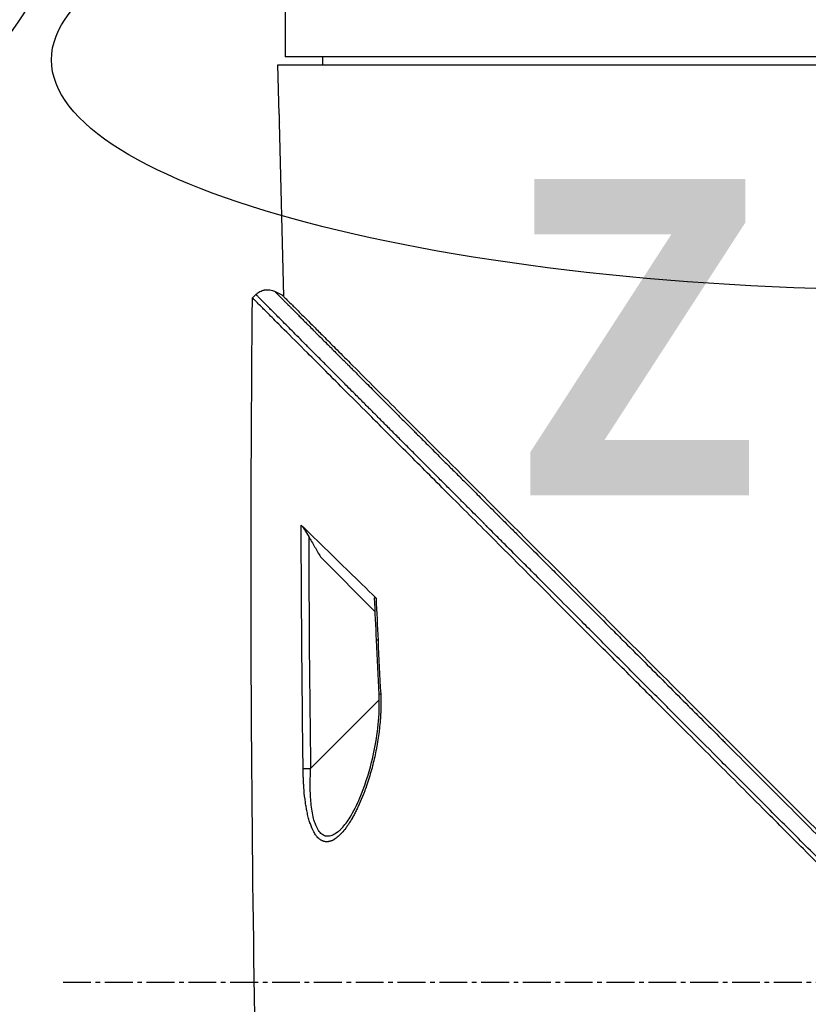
# Model space of a CAD drawing. Header units: millimetres. Extents: x 0 to 4378, y 0 to 2376.
# Tile 448 of 656: x 1446 to 1494, y 1757 to 1817. Entities that reach past the tile are written whole.
import ezdxf

# ---------------------------------------------------------------- set-up
doc = ezdxf.new("R2010")
doc.units = ezdxf.units.MM
doc.header["$LTSCALE"] = 0.2
doc.linetypes.add('CENTER2', pattern=[1.125, 0.75, -0.125, 0.125, -0.125])
for name, color, linetype in [('02_Center Line', 1, 'CENTER2'), ('12_Before Rev.Num.', 5, 'Continuous'), ('13_After Rev.Num.', 6, 'Continuous')]:
    doc.layers.add(name, color=color, linetype=linetype)
doc.styles.add('Rainbow-4.0 Style', font='malgunsl.ttf')
doc.styles.add('Rainbow-5.0 Style', font='malgunsl.ttf')
doc.dimstyles.new('Rainbow-4.0 Style', dxfattribs={"dimtxt": 3.5, "dimasz": 2.5, "dimexe": 1, "dimexo": 1, "dimgap": 1, "dimtad": 1, "dimdsep": 46, "dimtxsty": 'Rainbow-4.0 Style', "dimcen": 0, "dimclrd": 251, "dimclre": 251, "dimclrt": 7, "dimazin": 3, "dimtp": 0.1, "dimtm": 0.1, "dimtfac": 0.61, "dimtmove": 0, "dimatfit": 3, "dimfxl": 1, "dimlwd": -1, "dimlwe": -1, "dimarcsym": 1})

# ---------------------------------------------------------------- blocks, each defined once
blk = doc.blocks.new('*D124')
at = {"color": 251, "linetype": 'ByBlock', "transparency": 16777216}
for p, q in [((1483.192, 1869.115), (1834.854, 1869.115)), ((1829.854, 681.615), (1829.854, 1856.615)), ((1617.144, 669.115), (1834.854, 669.115))]:
    blk.add_line(p, q, dxfattribs=at)
at = {"color": 251, "transparency": 16777216}
for points in [[(1827.77, 1856.615), (1831.937, 1856.615), (1829.854, 1869.115)], [(1827.77, 681.615), (1831.937, 681.615), (1829.854, 669.115)]]:
    blk.add_solid(points, dxfattribs=at)
at = {"layer": 'Defpoints', "color": 0, "transparency": 16777216}
for p in [(1478.192, 1869.115), (1829.854, 1869.115), (1612.144, 669.115)]:
    blk.add_point(p, dxfattribs=at)
at = {"color": 7, "transparency": 16777216, "insert": (1815.753, 1269.115), "char_height": 17.5, "attachment_point": 5, "rotation": 90, "style": 'Rainbow-4.0 Style'}
blk.add_mtext('1200', dxfattribs=at)
blk = doc.blocks.new('A$C078f5041')
for p, q in [((-149.7, 1320.7), (-149.7, 1314.7)), ((-150.145, 1314.2), (-112.7, 1314.2)), ((-150.068, 1311.2), (-150.145, 1314.2)), ((-71.7, 1314.7), (-149.7, 1314.7)), ((-147.413, 1314.2), (-147.421, 1314.7)), ((-149.786, 1300.132), (-150.058, 1310.7)), ((-150.345, 1300.458), (-149.9, 1300.246)), ((-151.69, 1300.055), (-151.483, 1300.263)), ((-151.483, 1300.263), (-151.69, 1300.055)), ((-149.9, 1300.012), (-149.9, 1300.012)), ((-149.78, 1299.891), (-149.78, 1299.891)), ((-147.557, 1284.326), (-144.233, 1281.002)), ((-148.163, 1271.476), (-143.987, 1275.651)), ((-146.258, 1267.857), (-146.258, 1267.857))]:
    blk.add_line(p, q)
for centre, major_axis, ratio, start_param, end_param in [((786.043, 1323.15), (811.496, -456.747), 0.999757, 3.698757, 3.701486), ((-143.658, 1279.294), (-0.499, -0.023), 0.017631, 5.662607, 6.283185), ((766.492, 1322.227), (796.62, -443.245), 0.999758, 3.696581, 3.700192), ((-143.499, 1276.007), (-0.499, -0.025), 0.017561, 5.653906, 6.283186), ((-148.153, 1271.485), (-0.5, -0.006), 0.018268, 0.403069, 1.552047)]:
    blk.add_ellipse(centre, major_axis=major_axis, ratio=ratio, start_param=start_param, end_param=end_param)
for points, knots in [([(-150.068, 1311.2), (-150.067, 1311.147), (-150.065, 1311.095), (-150.064, 1311.045), (-150.063, 1310.989), (-150.062, 1310.938), (-150.061, 1310.892), (-150.061, 1310.849), (-150.06, 1310.813), (-150.059, 1310.783), (-150.059, 1310.75), (-150.059, 1310.726), (-150.058, 1310.712), (-150.058, 1310.711), (-150.058, 1310.71), (-150.058, 1310.709), (-150.058, 1310.705), (-150.058, 1310.703), (-150.058, 1310.701), (-150.058, 1310.701), (-150.058, 1310.7), (-150.058, 1310.7), (-150.058, 1310.7), (-150.058, 1310.7), (-150.058, 1310.7)], [-0.15745551, -0.15745551, -0.15745551, -0.15745551, -0.14166037, -0.14166037, -0.14166037, -0.12412855, -0.12412855, -0.12412855, -0.10810103, -0.10810103, -0.10810103, -0.08988289, -0.08988289, -0.08988289, -0.08809408, -0.08809408, -0.08809408, -0.08251287, -0.08251287, -0.08251287, -0.08028472, -0.08028472, -0.08028472, -0.07872826, -0.07872826, -0.07872826, -0.07872826]), ([(-151.481, 1300.261), (-151.451, 1300.294), (-151.417, 1300.324), (-151.381, 1300.352), (-151.378, 1300.354), (-151.374, 1300.356), (-151.371, 1300.359), (-151.331, 1300.389), (-151.288, 1300.416), (-151.242, 1300.44), (-151.196, 1300.464), (-151.148, 1300.485), (-151.098, 1300.502), (-151.062, 1300.515), (-151.024, 1300.525), (-150.986, 1300.533), (-150.972, 1300.536), (-150.959, 1300.539), (-150.945, 1300.541), (-150.905, 1300.548), (-150.865, 1300.552), (-150.825, 1300.554), (-150.813, 1300.555), (-150.8, 1300.555), (-150.787, 1300.556), (-150.735, 1300.556), (-150.682, 1300.553), (-150.631, 1300.545), (-150.58, 1300.538), (-150.53, 1300.526), (-150.482, 1300.512), (-150.439, 1300.498), (-150.397, 1300.482), (-150.358, 1300.464), (-150.353, 1300.462), (-150.349, 1300.46), (-150.345, 1300.458)], [0, 0, 0, 0, 0.1149751, 0.1149751, 0.1149751, 0.125, 0.125, 0.125, 0.25, 0.25, 0.25, 0.375, 0.375, 0.375, 0.4673291, 0.4673291, 0.4673291, 0.5, 0.5, 0.5, 0.5947218, 0.5947218, 0.5947218, 0.625, 0.625, 0.625, 0.75, 0.75, 0.75, 0.875, 0.875, 0.875, 0.9880514, 0.9880514, 0.9880514, 0.9999992, 0.9999992, 0.9999992, 0.9999992]), ([(-150.345, 1300.458), (-150.345, 1300.458), (-150.342, 1300.456), (-150.337, 1300.45), (-150.332, 1300.445), (-150.323, 1300.436), (-150.312, 1300.425), (-150.301, 1300.414), (-150.288, 1300.401), (-150.272, 1300.385), (-150.272, 1300.385), (-150.271, 1300.384), (-150.271, 1300.384), (-150.255, 1300.368), (-150.236, 1300.348), (-150.214, 1300.326), (-150.192, 1300.305), (-150.168, 1300.28), (-150.14, 1300.253), (-150.133, 1300.245), (-150.125, 1300.237), (-150.117, 1300.23), (-150.113, 1300.225), (-150.108, 1300.22), (-150.103, 1300.215), (-150.088, 1300.2), (-150.072, 1300.185), (-150.056, 1300.168), (-150.026, 1300.138), (-149.993, 1300.105), (-149.957, 1300.069), (-149.902, 1300.013), (-149.84, 1299.952), (-149.772, 1299.883), (-149.748, 1299.86), (-149.724, 1299.835), (-149.699, 1299.81), (-149.656, 1299.767), (-149.611, 1299.721), (-149.563, 1299.673), (-149.557, 1299.667), (-149.551, 1299.662), (-149.546, 1299.656), (-149.504, 1299.615), (-149.461, 1299.572), (-149.417, 1299.527), (-149.395, 1299.505), (-149.373, 1299.483), (-149.351, 1299.461), (-149.35, 1299.46), (-149.349, 1299.459), (-149.348, 1299.458), (-149.341, 1299.451), (-149.333, 1299.443), (-149.325, 1299.435), (-149.317, 1299.427), (-149.309, 1299.419), (-149.301, 1299.411), (-149.292, 1299.401), (-149.283, 1299.393), (-149.278, 1299.387), (-149.262, 1299.372), (-149.249, 1299.358), (-149.233, 1299.343), (-149.225, 1299.335), (-149.217, 1299.326), (-149.208, 1299.318), (-149.187, 1299.296), (-149.165, 1299.274), (-149.142, 1299.251), (-149.093, 1299.202), (-149.04, 1299.149), (-148.983, 1299.092), (-148.926, 1299.034), (-148.864, 1298.972), (-148.797, 1298.906), (-148.731, 1298.839), (-148.66, 1298.767), (-148.583, 1298.691), (-148.508, 1298.615), (-148.427, 1298.534), (-148.34, 1298.447), (-148.318, 1298.425), (-148.295, 1298.402), (-148.273, 1298.379), (-148.186, 1298.292), (-148.093, 1298.199), (-147.995, 1298.101), (-147.949, 1298.055), (-147.903, 1298.008), (-147.854, 1297.96), (-147.802, 1297.907), (-147.747, 1297.853), (-147.692, 1297.797), (-147.61, 1297.715), (-147.525, 1297.629), (-147.436, 1297.54), (-147.321, 1297.425), (-147.201, 1297.304), (-147.074, 1297.177), (-147.052, 1297.155), (-147.03, 1297.134), (-147.009, 1297.112), (-146.977, 1297.08), (-146.944, 1297.048), (-146.912, 1297.015), (-146.818, 1296.921), (-146.721, 1296.823), (-146.62, 1296.723), (-146.57, 1296.672), (-146.519, 1296.621), (-146.467, 1296.569), (-146.446, 1296.548), (-146.425, 1296.527), (-146.404, 1296.506), (-146.399, 1296.5), (-146.394, 1296.495), (-146.388, 1296.49), (-146.38, 1296.481), (-146.368, 1296.47), (-146.357, 1296.459), (-146.345, 1296.447), (-146.333, 1296.435), (-146.324, 1296.426), (-146.316, 1296.417), (-146.31, 1296.411), (-146.309, 1296.41), (-146.29, 1296.391), (-146.267, 1296.368), (-146.239, 1296.341), (-146.212, 1296.313), (-146.18, 1296.281), (-146.144, 1296.245), (-146.119, 1296.22), (-146.092, 1296.193), (-146.063, 1296.164), (-146.049, 1296.15), (-146.035, 1296.136), (-146.02, 1296.121), (-145.974, 1296.074), (-145.923, 1296.023), (-145.867, 1295.967), (-145.81, 1295.91), (-145.748, 1295.848), (-145.681, 1295.781), (-145.613, 1295.713), (-145.539, 1295.639), (-145.46, 1295.56), (-145.38, 1295.479), (-145.294, 1295.393), (-145.202, 1295.301), (-145.166, 1295.265), (-145.13, 1295.229), (-145.093, 1295.192), (-145.072, 1295.17), (-145.05, 1295.148), (-145.028, 1295.126), (-144.948, 1295.046), (-144.864, 1294.962), (-144.776, 1294.874), (-144.663, 1294.761), (-144.543, 1294.64), (-144.416, 1294.513), (-144.288, 1294.385), (-144.153, 1294.249), (-144.01, 1294.106), (-143.977, 1294.073), (-143.944, 1294.04), (-143.91, 1294.006), (-143.874, 1293.97), (-143.837, 1293.933), (-143.8, 1293.896), (-143.652, 1293.748), (-143.498, 1293.593), (-143.335, 1293.43), (-143.21, 1293.305), (-143.081, 1293.175), (-142.946, 1293.04), (-142.792, 1292.885), (-142.631, 1292.724), (-142.463, 1292.556), (-142.379, 1292.472), (-142.294, 1292.387), (-142.207, 1292.299), (-142.163, 1292.256), (-142.119, 1292.211), (-142.075, 1292.167), (-142.058, 1292.151), (-142.042, 1292.134), (-142.025, 1292.118), (-142.02, 1292.112), (-142.014, 1292.106), (-142.008, 1292.1), (-141.997, 1292.089), (-141.983, 1292.075), (-141.97, 1292.062), (-141.958, 1292.05), (-141.948, 1292.04), (-141.942, 1292.035), (-141.926, 1292.018), (-141.924, 1292.016), (-141.915, 1292.007), (-141.854, 1291.946), (-141.788, 1291.88), (-141.717, 1291.809), (-141.638, 1291.73), (-141.553, 1291.644), (-141.461, 1291.553), (-141.458, 1291.549), (-141.454, 1291.545), (-141.45, 1291.541), (-141.352, 1291.443), (-141.246, 1291.337), (-141.133, 1291.224), (-141.018, 1291.109), (-140.896, 1290.986), (-140.765, 1290.855), (-140.633, 1290.722), (-140.492, 1290.581), (-140.342, 1290.431), (-140.187, 1290.276), (-140.023, 1290.112), (-139.849, 1289.938), (-139.678, 1289.766), (-139.497, 1289.585), (-139.307, 1289.394), (-139.113, 1289.2), (-138.908, 1288.995), (-138.693, 1288.78), (-138.485, 1288.572), (-138.268, 1288.354), (-138.041, 1288.126), (-137.915, 1288), (-137.786, 1287.871), (-137.654, 1287.739), (-137.493, 1287.578), (-137.328, 1287.413), (-137.159, 1287.243), (-137.074, 1287.158), (-136.988, 1287.072), (-136.901, 1286.984), (-136.857, 1286.941), (-136.813, 1286.897), (-136.769, 1286.852), (-136.752, 1286.835), (-136.73, 1286.814), (-136.71, 1286.793), (-136.707, 1286.79), (-136.704, 1286.787), (-136.701, 1286.784), (-136.677, 1286.76), (-136.655, 1286.738), (-136.642, 1286.725), (-136.64, 1286.723), (-136.637, 1286.721), (-136.636, 1286.719), (-136.398, 1286.481), (-136.153, 1286.236), (-135.902, 1285.984), (-135.813, 1285.895), (-135.723, 1285.804), (-135.632, 1285.713), (-135.304, 1285.385), (-134.966, 1285.046), (-134.616, 1284.696), (-134.276, 1284.356), (-133.925, 1284.004), (-133.564, 1283.642), (-133.34, 1283.417), (-133.111, 1283.189), (-132.879, 1282.956), (-132.746, 1282.823), (-132.612, 1282.689), (-132.477, 1282.554), (-132.114, 1282.191), (-131.742, 1281.817), (-131.359, 1281.434), (-130.988, 1281.062), (-130.607, 1280.681), (-130.217, 1280.291), (-130.058, 1280.132), (-129.898, 1279.971), (-129.736, 1279.809), (-129.511, 1279.584), (-129.283, 1279.356), (-129.052, 1279.125), (-128.662, 1278.734), (-128.264, 1278.335), (-127.857, 1277.928), (-127.459, 1277.53), (-127.053, 1277.124), (-126.64, 1276.71), (-126.593, 1276.663), (-126.546, 1276.616), (-126.499, 1276.569), (-126.483, 1276.553), (-126.468, 1276.538), (-126.452, 1276.522), (-126.048, 1276.117), (-125.636, 1275.705), (-125.216, 1275.285), (-124.968, 1275.036), (-124.718, 1274.786), (-124.464, 1274.532), (-124.047, 1274.115), (-123.623, 1273.69), (-123.192, 1273.258), (-123.128, 1273.195), (-123.065, 1273.131), (-123.001, 1273.067), (-122.512, 1272.578), (-122.014, 1272.079), (-121.506, 1271.57), (-121.006, 1271.07), (-120.498, 1270.561), (-119.981, 1270.044), (-119.931, 1269.994), (-119.881, 1269.944), (-119.831, 1269.894), (-119.37, 1269.432), (-118.902, 1268.964), (-118.427, 1268.489), (-117.909, 1267.969), (-117.382, 1267.442), (-116.847, 1266.907), (-116.71, 1266.77), (-116.572, 1266.631), (-116.433, 1266.493), (-116.044, 1266.103), (-115.651, 1265.71), (-115.253, 1265.312), (-114.721, 1264.779), (-114.181, 1264.239), (-113.634, 1263.691), (-113.427, 1263.485), (-113.22, 1263.277), (-113.012, 1263.069), (-112.728, 1262.784), (-112.442, 1262.498), (-112.154, 1262.21), (-112.103, 1262.159), (-112.051, 1262.107), (-111.999, 1262.056), (-111.908, 1261.964), (-111.817, 1261.873), (-111.725, 1261.781), (-111.583, 1261.639), (-111.44, 1261.496), (-111.296, 1261.352)], [0, 0, 0, 0, 0.011661, 0.011661, 0.011661, 0.0239333, 0.0239333, 0.0239333, 0.0350821, 0.0350821, 0.0350821, 0.0354059, 0.0354059, 0.0354059, 0.0467022, 0.0467022, 0.0467022, 0.0577534, 0.0577534, 0.0577534, 0.0607503, 0.0607503, 0.0607503, 0.0625, 0.0625, 0.0625, 0.0679972, 0.0679972, 0.0679972, 0.078125, 0.078125, 0.078125, 0.09375, 0.09375, 0.09375, 0.09908, 0.09908, 0.09908, 0.1083025, 0.1083025, 0.1083025, 0.109375, 0.109375, 0.109375, 0.1171875, 0.1171875, 0.1171875, 0.1209386, 0.1209386, 0.1209386, 0.1210938, 0.1210938, 0.1210938, 0.1222584, 0.1222584, 0.1222584, 0.123429, 0.123429, 0.123429, 0.1249139, 0.1249139, 0.1249139, 0.1290167, 0.1290167, 0.1290167, 0.1312453, 0.1312453, 0.1312453, 0.1368168, 0.1368168, 0.1368168, 0.1487201, 0.1487201, 0.1487201, 0.1606847, 0.1606847, 0.1606847, 0.1726306, 0.1726306, 0.1726306, 0.1844657, 0.1844657, 0.1844657, 0.1875, 0.1875, 0.1875, 0.1990051, 0.1990051, 0.1990051, 0.2043629, 0.2043629, 0.2043629, 0.2102046, 0.2102046, 0.2102046, 0.21875, 0.21875, 0.21875, 0.2297866, 0.2297866, 0.2297866, 0.2316491, 0.2316491, 0.2316491, 0.234375, 0.234375, 0.234375, 0.2421875, 0.2421875, 0.2421875, 0.2460938, 0.2460938, 0.2460938, 0.247666, 0.247666, 0.247666, 0.2480469, 0.2480469, 0.2480469, 0.2486974, 0.2486974, 0.2486974, 0.2493816, 0.2493816, 0.2493816, 0.25, 0.25, 0.25, 0.2582373, 0.2582373, 0.2582373, 0.2665183, 0.2665183, 0.2665183, 0.2721341, 0.2721341, 0.2721341, 0.2748552, 0.2748552, 0.2748552, 0.2832604, 0.2832604, 0.2832604, 0.2917918, 0.2917918, 0.2917918, 0.300406, 0.300406, 0.300406, 0.3091533, 0.3091533, 0.3091533, 0.3125, 0.3125, 0.3125, 0.3144351, 0.3144351, 0.3144351, 0.3214271, 0.3214271, 0.3214271, 0.3304153, 0.3304153, 0.3304153, 0.3394323, 0.3394323, 0.3394323, 0.3415145, 0.3415145, 0.3415145, 0.34375, 0.34375, 0.34375, 0.3525944, 0.3525944, 0.3525944, 0.359375, 0.359375, 0.359375, 0.3671875, 0.3671875, 0.3671875, 0.3710937, 0.3710937, 0.3710937, 0.3730469, 0.3730469, 0.3730469, 0.3737652, 0.3737652, 0.3737652, 0.3740234, 0.3740234, 0.3740234, 0.3744853, 0.3744853, 0.3744853, 0.3749146, 0.3749146, 0.3749146, 0.3763397, 0.3763397, 0.3763397, 0.3858084, 0.3858084, 0.3858084, 0.3962934, 0.3962934, 0.3962934, 0.396733, 0.396733, 0.396733, 0.4078902, 0.4078902, 0.4078902, 0.4192071, 0.4192071, 0.4192071, 0.4306891, 0.4306891, 0.4306891, 0.4425915, 0.4425915, 0.4425915, 0.4543333, 0.4543333, 0.4543333, 0.4663363, 0.4663363, 0.4663363, 0.4779481, 0.4779481, 0.4779481, 0.484375, 0.484375, 0.484375, 0.4921875, 0.4921875, 0.4921875, 0.4960937, 0.4960937, 0.4960937, 0.4980469, 0.4980469, 0.4980469, 0.4988177, 0.4988177, 0.4988177, 0.4989313, 0.4989313, 0.4989313, 0.4998287, 0.4998287, 0.4998287, 0.5, 0.5, 0.5, 0.5230626, 0.5230626, 0.5230626, 0.53125, 0.53125, 0.53125, 0.5607345, 0.5607345, 0.5607345, 0.589414, 0.589414, 0.589414, 0.6071965, 0.6071965, 0.6071965, 0.6173194, 0.6173194, 0.6173194, 0.6445007, 0.6445007, 0.6445007, 0.6708755, 0.6708755, 0.6708755, 0.6816182, 0.6816182, 0.6816182, 0.6965258, 0.6965258, 0.6965258, 0.7217089, 0.7217089, 0.7217089, 0.7462989, 0.7462989, 0.7462989, 0.7490766, 0.7490766, 0.7490766, 0.75, 0.75, 0.75, 0.7738919, 0.7738919, 0.7738919, 0.7880059, 0.7880059, 0.7880059, 0.8112513, 0.8112513, 0.8112513, 0.8146629, 0.8146629, 0.8146629, 0.8408928, 0.8408928, 0.8408928, 0.8667147, 0.8667147, 0.8667147, 0.8691987, 0.8691987, 0.8691987, 0.892148, 0.892148, 0.892148, 0.9172113, 0.9172113, 0.9172113, 0.9236579, 0.9236579, 0.9236579, 0.9417606, 0.9417606, 0.9417606, 0.9660294, 0.9660294, 0.9660294, 0.9751912, 0.9751912, 0.9751912, 0.987671, 0.987671, 0.987671, 0.9899061, 0.9899061, 0.9899061, 0.9938528, 0.9938528, 0.9938528, 1, 1, 1, 1]), ([(-111.3, 1259.664), (-111.346, 1259.71), (-111.392, 1259.756), (-111.485, 1259.849), (-111.528, 1259.893), (-111.667, 1260.031), (-111.758, 1260.123), (-112.033, 1260.398), (-112.216, 1260.58), (-112.521, 1260.886), (-112.643, 1261.008), (-113.254, 1261.618), (-113.741, 1262.106), (-114.555, 1262.919), (-114.88, 1263.244), (-115.638, 1264.002), (-116.07, 1264.435), (-117.079, 1265.443), (-117.655, 1266.019), (-118.995, 1267.36), (-119.759, 1268.124), (-121.536, 1269.9), (-122.546, 1270.911), (-124.123, 1272.487), (-124.695, 1273.06), (-125.914, 1274.279), (-126.561, 1274.926), (-127.547, 1275.912), (-127.889, 1276.254), (-129.008, 1277.372), (-129.779, 1278.144), (-131.418, 1279.783), (-132.281, 1280.646), (-134.105, 1282.47), (-135.063, 1283.428), (-136.501, 1284.865), (-136.995, 1285.36), (-138.401, 1286.766), (-139.298, 1287.663), (-140.979, 1289.344), (-141.768, 1290.133), (-143.191, 1291.556), (-143.833, 1292.198), (-144.985, 1293.35), (-145.502, 1293.867), (-146.86, 1295.225), (-147.65, 1296.016), (-148.876, 1297.241), (-149.348, 1297.713), (-150.072, 1298.437), (-150.349, 1298.714), (-150.768, 1299.133), (-150.927, 1299.293), (-151.271, 1299.636), (-151.427, 1299.793), (-151.585, 1299.95), (-151.624, 1299.989), (-151.664, 1300.029), (-151.674, 1300.039), (-151.683, 1300.049), (-151.686, 1300.051), (-151.688, 1300.054), (-151.689, 1300.054), (-151.69, 1300.055), (-151.69, 1300.055), (-151.69, 1300.055), (-151.69, 1300.055), (-151.69, 1300.055)], [-7.729646, -7.729646, -7.729646, -7.729646, -7.7105, -7.7105, -7.690784, -7.690784, -7.652085, -7.652085, -7.574411, -7.574411, -7.52262, -7.52262, -7.315388, -7.315388, -7.177354, -7.177354, -6.993313, -6.993313, -6.748015, -6.748015, -6.420978, -6.420978, -5.985072, -5.985072, -5.73644, -5.73644, -5.452577, -5.452577, -5.301087, -5.301087, -4.95462, -4.95462, -4.558517, -4.558517, -4.106103, -4.106103, -3.864795, -3.864795, -3.410322, -3.410322, -2.984789, -2.984789, -2.612354, -2.612354, -2.286343, -2.286343, -1.715455, -1.715455, -1.286664, -1.286664, -0.965099, -0.965099, -0.723763, -0.723763, -0.361864, -0.361864, -0.180905, -0.180905, -0.090468, -0.090468, -0.045241, -0.045241, -0.022623, -0.022623, -0.011312, -0.011312, -0.000001, -0.000001, -0.000001, -0.000001]), ([(-111.988, 1260.675), (-112.771, 1261.459), (-113.55, 1262.24), (-115.104, 1263.795), (-115.878, 1264.571), (-117.421, 1266.116), (-118.19, 1266.886), (-119.719, 1268.418), (-120.48, 1269.179), (-121.992, 1270.694), (-122.744, 1271.447), (-124.09, 1272.795), (-124.686, 1273.392), (-125.413, 1274.119), (-125.548, 1274.255), (-126.331, 1275.04), (-126.975, 1275.684), (-128.26, 1276.971), (-128.901, 1277.614), (-130.182, 1278.896), (-130.82, 1279.536), (-131.729, 1280.447), (-132.006, 1280.724), (-132.735, 1281.454), (-133.183, 1281.903), (-133.941, 1282.663), (-134.253, 1282.976), (-134.801, 1283.525), (-135.037, 1283.761), (-135.633, 1284.359), (-135.991, 1284.717), (-136.544, 1285.272), (-136.742, 1285.47), (-137.084, 1285.813), (-137.229, 1285.958), (-137.407, 1286.137), (-137.442, 1286.171), (-137.497, 1286.227), (-137.522, 1286.251), (-137.571, 1286.301), (-137.596, 1286.326), (-137.626, 1286.356), (-137.635, 1286.365), (-137.643, 1286.373), (-137.644, 1286.374), (-137.774, 1286.504), (-137.909, 1286.64), (-138.186, 1286.917), (-138.328, 1287.06), (-138.621, 1287.353), (-138.771, 1287.504), (-139.081, 1287.814), (-139.239, 1287.973), (-139.564, 1288.299), (-139.729, 1288.465), (-140.066, 1288.802), (-140.236, 1288.973), (-140.583, 1289.321), (-140.76, 1289.498), (-141.116, 1289.855), (-141.296, 1290.036), (-141.6, 1290.34), (-141.722, 1290.463), (-142.037, 1290.779), (-142.233, 1290.975), (-142.619, 1291.362), (-142.809, 1291.553), (-143.012, 1291.757), (-143.023, 1291.767), (-143.214, 1291.959), (-143.396, 1292.142), (-143.76, 1292.507), (-143.941, 1292.689), (-144.275, 1293.024), (-144.427, 1293.176), (-144.758, 1293.509), (-144.938, 1293.689), (-145.295, 1294.047), (-145.472, 1294.225), (-145.77, 1294.523), (-145.89, 1294.644), (-146.184, 1294.94), (-146.359, 1295.115), (-146.596, 1295.352), (-146.658, 1295.415), (-146.839, 1295.597), (-146.956, 1295.714), (-147.106, 1295.864), (-147.139, 1295.898), (-147.207, 1295.966), (-147.241, 1296), (-147.308, 1296.068), (-147.341, 1296.101), (-147.389, 1296.149), (-147.405, 1296.165), (-147.439, 1296.199), (-147.457, 1296.217), (-147.653, 1296.414), (-147.823, 1296.585), (-148.148, 1296.911), (-148.303, 1297.067), (-148.601, 1297.367), (-148.745, 1297.511), (-149.022, 1297.789), (-149.155, 1297.923), (-149.411, 1298.18), (-149.534, 1298.304), (-149.769, 1298.539), (-149.88, 1298.651), (-150.092, 1298.864), (-150.192, 1298.965), (-150.351, 1299.124), (-150.412, 1299.186), (-150.55, 1299.325), (-150.623, 1299.398), (-150.698, 1299.473), (-150.704, 1299.48), (-150.78, 1299.556), (-150.843, 1299.619), (-150.96, 1299.737), (-151.014, 1299.791), (-151.112, 1299.89), (-151.156, 1299.934), (-151.215, 1299.994), (-151.233, 1300.012), (-151.276, 1300.055), (-151.299, 1300.078), (-151.34, 1300.119), (-151.358, 1300.137), (-151.39, 1300.169), (-151.404, 1300.183), (-151.428, 1300.207), (-151.438, 1300.218), (-151.455, 1300.235), (-151.461, 1300.241), (-151.472, 1300.252), (-151.476, 1300.256), (-151.48, 1300.26), (-151.48, 1300.26), (-151.481, 1300.261)], [0, 0, 0, 0, 0.0414469, 0.0414469, 0.0830494, 0.0830494, 0.1249008, 0.1249008, 0.1668944, 0.1668944, 0.2091227, 0.2091227, 0.2431558, 0.2431558, 0.2509379, 0.2509379, 0.2884331, 0.2884331, 0.3266289, 0.3266289, 0.3655753, 0.3655753, 0.3827867, 0.3827867, 0.4111135, 0.4111135, 0.4312236, 0.4312236, 0.4466558, 0.4466558, 0.4704458, 0.4704458, 0.4838416, 0.4838416, 0.4937454, 0.4937454, 0.4960937, 0.4960937, 0.4975622, 0.4975622, 0.4990924, 0.4990924, 0.4998798, 0.4998798, 0.5, 0.5, 0.515625, 0.515625, 0.530681, 0.530681, 0.5455116, 0.5455116, 0.5601173, 0.5601173, 0.5745008, 0.5745008, 0.5885568, 0.5885568, 0.6024334, 0.6024334, 0.616041, 0.616041, 0.625, 0.625, 0.6389674, 0.6389674, 0.6521907, 0.6521907, 0.6529348, 0.6529348, 0.6653133, 0.6653133, 0.6774557, 0.6774557, 0.6875, 0.6875, 0.6992974, 0.6992974, 0.7108979, 0.7108979, 0.71875, 0.71875, 0.7302216, 0.7302216, 0.734375, 0.734375, 0.7421875, 0.7421875, 0.7443878, 0.7443878, 0.7465782, 0.7465782, 0.7488369, 0.7488369, 0.75, 0.75, 0.7513839, 0.7513839, 0.7649249, 0.7649249, 0.7782838, 0.7782838, 0.7918729, 0.7918729, 0.8057075, 0.8057075, 0.8199553, 0.8199553, 0.8344527, 0.8344527, 0.849373, 0.849373, 0.8597114, 0.8597114, 0.8736746, 0.8736746, 0.875, 0.875, 0.8893851, 0.8893851, 0.9040038, 0.9040038, 0.9189904, 0.9189904, 0.9263298, 0.9263298, 0.937311, 0.937311, 0.9484587, 0.9484587, 0.959783, 0.959783, 0.9713927, 0.9713927, 0.9831792, 0.9831792, 0.9952444, 0.9952444, 1, 1, 1, 1]), ([(-149.9, 1300.246), (-149.9, 1300.246), (-149.9, 1300.246), (-149.9, 1300.245), (-149.9, 1300.245), (-149.899, 1300.245), (-149.898, 1300.244), (-149.896, 1300.242), (-149.893, 1300.239), (-149.883, 1300.229), (-149.873, 1300.219), (-149.833, 1300.179), (-149.793, 1300.139), (-149.634, 1299.979), (-149.475, 1299.821), (-149.127, 1299.473), (-148.967, 1299.312), (-148.543, 1298.888), (-148.264, 1298.609), (-147.773, 1298.118), (-147.584, 1297.929), (-147.156, 1297.502), (-146.915, 1297.261), (-146.373, 1296.718), (-146.067, 1296.413), (-144.892, 1295.238), (-143.935, 1294.281), (-141.52, 1291.866), (-139.999, 1290.345), (-136.524, 1286.869), (-134.527, 1284.873), (-131.341, 1281.687), (-130.199, 1280.545), (-128.45, 1278.796), (-127.852, 1278.198), (-125.939, 1276.284), (-124.608, 1274.953), (-121.653, 1271.998), (-120.022, 1270.367), (-117.318, 1267.663), (-116.251, 1266.597), (-114.071, 1264.416), (-112.96, 1263.305), (-111.569, 1261.914), (-111.291, 1261.636), (-110.845, 1261.19), (-110.637, 1260.983), (-110.29, 1260.635), (-110.104, 1260.45), (-109.728, 1260.073), (-109.634, 1259.979), (-109.118, 1259.463), (-108.933, 1259.278), (-108.647, 1258.992), (-108.545, 1258.89), (-108.275, 1258.62), (-108.106, 1258.451), (-107.711, 1258.056), (-107.493, 1257.838), (-106.966, 1257.311), (-106.623, 1256.968), (-104.878, 1255.223), (-103.467, 1253.812), (-101.295, 1251.64), (-100.524, 1250.869), (-98.277, 1248.622), (-96.808, 1247.153), (-94.022, 1244.367), (-92.702, 1243.046), (-90.802, 1241.147), (-90.208, 1240.553), (-88.469, 1238.814), (-87.337, 1237.682), (-85.198, 1235.543), (-84.189, 1234.533), (-82.293, 1232.638), (-81.402, 1231.746), (-79.728, 1230.072), (-78.942, 1229.287), (-77.521, 1227.866), (-76.88, 1227.225), (-75.727, 1226.071), (-75.208, 1225.553), (-74.28, 1224.624), (-73.864, 1224.209), (-72.776, 1223.12), (-72.146, 1222.49), (-71.172, 1221.516), (-70.799, 1221.143), (-70.35, 1220.694), (-70.234, 1220.578), (-69.934, 1220.279), (-69.766, 1220.111), (-69.402, 1219.746), (-69.236, 1219.58), (-69.068, 1219.413), (-69.026, 1219.37), (-68.984, 1219.328), (-68.973, 1219.318), (-68.963, 1219.307), (-68.96, 1219.304), (-68.957, 1219.302), (-68.957, 1219.301), (-68.956, 1219.301), (-68.956, 1219.3), (-68.956, 1219.3), (-68.956, 1219.3), (-68.956, 1219.3)], [0.000001, 0.000001, 0.000001, 0.000001, 0.015698, 0.015698, 0.031818, 0.031818, 0.064059, 0.064059, 0.128532, 0.128532, 0.257452, 0.257452, 0.515099, 0.515099, 1.03173, 1.03173, 1.376496, 1.376496, 1.83577, 1.83577, 2.097678, 2.097678, 2.396491, 2.396491, 2.737987, 2.737987, 3.650672, 3.650672, 4.866181, 4.866181, 6.274758, 6.274758, 7.036133, 7.036133, 7.4269, 7.4269, 8.279336, 8.279336, 9.300988, 9.300988, 9.960545, 9.960545, 10.647335, 10.647335, 10.810675, 10.810675, 10.926622, 10.926622, 11.059277, 11.059277, 11.195672, 11.195672, 11.271859, 11.271859, 11.313665, 11.313665, 11.383447, 11.383447, 11.476764, 11.476764, 11.651474, 11.651474, 12.36503, 12.36503, 12.758964, 12.758964, 13.517543, 13.517543, 14.21455, 14.21455, 14.534408, 14.534408, 15.158677, 15.158677, 15.738265, 15.738265, 16.275772, 16.275772, 16.779025, 16.779025, 17.219639, 17.219639, 17.604979, 17.604979, 17.941891, 17.941891, 18.532236, 18.532236, 18.976724, 18.976724, 19.143573, 19.143573, 19.436376, 19.436376, 19.876729, 19.876729, 20.096755, 20.096755, 20.206847, 20.206847, 20.26187, 20.26187, 20.289371, 20.289371, 20.303115, 20.303115, 20.316506, 20.316506, 20.316506, 20.316506]), ([(-148.73, 1286.259), (-148.721, 1286.25), (-148.709, 1286.237), (-148.683, 1286.205), (-148.667, 1286.184), (-148.618, 1286.118), (-148.579, 1286.06), (-148.455, 1285.872), (-148.363, 1285.723), (-148.275, 1285.57)], [0.00000022, 0.00000022, 0.00000022, 0.00000022, 0.00809349, 0.00809349, 0.01746003, 0.01746003, 0.03766224, 0.03766224, 0.07481585, 0.07481585, 0.07481585, 0.07481585]), ([(-148.613, 1271.476), (-148.631, 1272.839), (-148.647, 1274.201), (-148.661, 1275.564), (-148.697, 1279.129), (-148.721, 1282.694), (-148.73, 1286.259)], [0, 0, 0, 0, 0.2372022, 0.2372022, 0.2372022, 0.8578116, 0.8578116, 0.8578116, 0.8578116]), ([(-148.73, 1286.259), (-148.25, 1285.807), (-147.681, 1285.241), (-146.368, 1283.959), (-145.381, 1283.018), (-144.182, 1281.818)], [0.0000044, 0.0000044, 0.0000044, 0.0000044, 0.3995554, 0.3995554, 0.9019012, 0.9019012, 0.9019012, 0.9019012]), ([(-148.275, 1285.57), (-148.155, 1285.363), (-148.036, 1285.156), (-147.796, 1284.741), (-147.677, 1284.534), (-147.557, 1284.326)], [-0.1435856, -0.1435856, -0.1435856, -0.1435856, -0.0718018, -0.0718018, -0.0000074, -0.0000074, -0.0000074, -0.0000074]), ([(-144.27, 1281.834), (-144.27, 1281.84), (-144.27, 1281.846), (-144.266, 1281.862), (-144.26, 1281.867), (-144.241, 1281.865), (-144.231, 1281.86), (-144.208, 1281.844), (-144.196, 1281.832), (-144.182, 1281.818)], [0.12687277, 0.12687277, 0.12687277, 0.12687277, 0.13542055, 0.13542055, 0.15447385, 0.15447385, 0.16862291, 0.16862291, 0.18264715, 0.18264715, 0.18264715, 0.18264715]), ([(-143.903, 1275.992), (-143.884, 1275.627), (-143.885, 1275.242), (-143.902, 1274.865), (-143.906, 1274.769), (-143.911, 1274.673), (-143.918, 1274.578), (-143.924, 1274.481), (-143.931, 1274.386), (-143.939, 1274.292), (-143.955, 1274.108), (-143.974, 1273.929), (-143.995, 1273.758), (-143.997, 1273.744), (-143.998, 1273.731), (-144, 1273.717), (-144.042, 1273.383), (-144.096, 1273.046), (-144.158, 1272.719), (-144.16, 1272.706), (-144.163, 1272.693), (-144.165, 1272.681), (-144.229, 1272.347), (-144.302, 1272.022), (-144.381, 1271.714), (-144.386, 1271.693), (-144.391, 1271.673), (-144.396, 1271.652), (-144.485, 1271.308), (-144.579, 1270.988), (-144.682, 1270.67), (-144.737, 1270.503), (-144.794, 1270.337), (-144.856, 1270.17), (-144.88, 1270.104), (-144.905, 1270.037), (-144.93, 1269.971), (-144.96, 1269.892), (-144.991, 1269.815), (-145.021, 1269.74), (-145.102, 1269.539), (-145.185, 1269.348), (-145.269, 1269.167), (-145.312, 1269.074), (-145.354, 1268.986), (-145.397, 1268.901), (-145.418, 1268.86), (-145.439, 1268.819), (-145.46, 1268.778), (-145.481, 1268.738), (-145.502, 1268.698), (-145.523, 1268.658), (-145.544, 1268.62), (-145.565, 1268.581), (-145.587, 1268.542), (-145.599, 1268.521), (-145.611, 1268.5), (-145.623, 1268.479), (-145.646, 1268.439), (-145.668, 1268.401), (-145.69, 1268.364), (-145.712, 1268.327), (-145.734, 1268.291), (-145.756, 1268.255), (-145.778, 1268.22), (-145.8, 1268.186), (-145.822, 1268.152), (-145.826, 1268.145), (-145.831, 1268.138), (-145.835, 1268.131), (-145.856, 1268.099), (-145.878, 1268.067), (-145.9, 1268.035), (-145.92, 1268.004), (-145.941, 1267.974), (-145.963, 1267.943), (-145.984, 1267.914), (-146.005, 1267.885), (-146.027, 1267.856), (-146.102, 1267.754), (-146.178, 1267.662), (-146.252, 1267.578), (-146.268, 1267.562), (-146.282, 1267.546), (-146.297, 1267.53), (-146.302, 1267.524), (-146.307, 1267.519), (-146.313, 1267.513), (-146.327, 1267.498), (-146.341, 1267.484), (-146.355, 1267.47), (-146.368, 1267.456), (-146.382, 1267.442), (-146.397, 1267.428), (-146.41, 1267.415), (-146.424, 1267.402), (-146.438, 1267.389), (-146.45, 1267.378), (-146.463, 1267.367), (-146.475, 1267.356), (-146.562, 1267.279), (-146.648, 1267.216), (-146.732, 1267.166), (-146.746, 1267.158), (-146.76, 1267.15), (-146.774, 1267.143), (-146.788, 1267.135), (-146.801, 1267.128), (-146.815, 1267.122), (-146.82, 1267.119), (-146.826, 1267.116), (-146.832, 1267.113), (-146.857, 1267.102), (-146.883, 1267.091), (-146.911, 1267.08), (-146.924, 1267.075), (-146.938, 1267.071), (-146.952, 1267.066), (-146.961, 1267.063), (-146.971, 1267.061), (-146.981, 1267.058), (-147.005, 1267.051), (-147.028, 1267.046), (-147.05, 1267.042), (-147.067, 1267.039), (-147.084, 1267.036), (-147.101, 1267.034), (-147.124, 1267.032), (-147.146, 1267.03), (-147.169, 1267.03), (-147.19, 1267.03), (-147.21, 1267.03), (-147.231, 1267.032), (-147.251, 1267.033), (-147.272, 1267.036), (-147.292, 1267.04), (-147.312, 1267.043), (-147.332, 1267.048), (-147.352, 1267.053), (-147.357, 1267.054), (-147.362, 1267.056), (-147.367, 1267.058), (-147.387, 1267.063), (-147.406, 1267.07), (-147.426, 1267.078), (-147.445, 1267.086), (-147.463, 1267.094), (-147.482, 1267.104), (-147.501, 1267.113), (-147.519, 1267.124), (-147.537, 1267.135), (-147.566, 1267.153), (-147.595, 1267.173), (-147.623, 1267.196), (-147.652, 1267.219), (-147.682, 1267.246), (-147.71, 1267.275), (-147.739, 1267.304), (-147.767, 1267.335), (-147.794, 1267.369), (-147.814, 1267.394), (-147.834, 1267.42), (-147.853, 1267.448), (-147.907, 1267.524), (-147.959, 1267.611), (-148.006, 1267.705), (-148.022, 1267.737), (-148.038, 1267.77), (-148.053, 1267.804), (-148.057, 1267.812), (-148.061, 1267.82), (-148.064, 1267.829), (-148.079, 1267.862), (-148.094, 1267.897), (-148.109, 1267.934), (-148.124, 1267.971), (-148.138, 1268.009), (-148.153, 1268.049), (-148.168, 1268.09), (-148.182, 1268.132), (-148.196, 1268.175), (-148.203, 1268.196), (-148.21, 1268.218), (-148.217, 1268.24), (-148.246, 1268.333), (-148.274, 1268.429), (-148.298, 1268.525), (-148.326, 1268.634), (-148.351, 1268.744), (-148.373, 1268.85), (-148.384, 1268.899), (-148.393, 1268.947), (-148.402, 1268.995), (-148.411, 1269.045), (-148.421, 1269.096), (-148.43, 1269.149), (-148.435, 1269.182), (-148.441, 1269.215), (-148.446, 1269.249), (-148.455, 1269.305), (-148.464, 1269.361), (-148.472, 1269.418), (-148.508, 1269.669), (-148.537, 1269.929), (-148.557, 1270.172), (-148.559, 1270.199), (-148.561, 1270.225), (-148.563, 1270.251), (-148.565, 1270.282), (-148.568, 1270.314), (-148.57, 1270.347), (-148.573, 1270.393), (-148.577, 1270.439), (-148.58, 1270.486), (-148.582, 1270.533), (-148.585, 1270.58), (-148.588, 1270.626), (-148.59, 1270.674), (-148.593, 1270.721), (-148.595, 1270.767), (-148.596, 1270.802), (-148.598, 1270.836), (-148.599, 1270.869), (-148.599, 1270.882), (-148.6, 1270.895), (-148.6, 1270.908), (-148.602, 1270.946), (-148.603, 1270.984), (-148.604, 1271.022), (-148.607, 1271.113), (-148.609, 1271.205), (-148.611, 1271.308), (-148.611, 1271.352), (-148.612, 1271.399), (-148.613, 1271.448), (-148.613, 1271.457), (-148.613, 1271.467), (-148.613, 1271.476)], [0, 0, 0, 0, 0.0606097, 0.0606097, 0.0606097, 0.0760926, 0.0760926, 0.0760926, 0.0917898, 0.0917898, 0.0917898, 0.1225414, 0.1225414, 0.1225414, 0.125, 0.125, 0.125, 0.185671, 0.185671, 0.185671, 0.1880403, 0.1880403, 0.1880403, 0.25, 0.25, 0.25, 0.2541675, 0.2541675, 0.2541675, 0.3239194, 0.3239194, 0.3239194, 0.3605055, 0.3605055, 0.3605055, 0.375, 0.375, 0.375, 0.3920699, 0.3920699, 0.3920699, 0.4375, 0.4375, 0.4375, 0.4610182, 0.4610182, 0.4610182, 0.4724516, 0.4724516, 0.4724516, 0.4836295, 0.4836295, 0.4836295, 0.4943265, 0.4943265, 0.4943265, 0.5, 0.5, 0.5, 0.510606, 0.510606, 0.510606, 0.5212304, 0.5212304, 0.5212304, 0.5317597, 0.5317597, 0.5317597, 0.5339079, 0.5339079, 0.5339079, 0.5439621, 0.5439621, 0.5439621, 0.5534615, 0.5534615, 0.5534615, 0.5625, 0.5625, 0.5625, 0.59375, 0.59375, 0.59375, 0.6000797, 0.6000797, 0.6000797, 0.6024545, 0.6024545, 0.6024545, 0.6086674, 0.6086674, 0.6086674, 0.6147125, 0.6147125, 0.6147125, 0.6203648, 0.6203648, 0.6203648, 0.625, 0.625, 0.625, 0.65625, 0.65625, 0.65625, 0.6616327, 0.6616327, 0.6616327, 0.6670453, 0.6670453, 0.6670453, 0.6693115, 0.6693115, 0.6693115, 0.6795832, 0.6795832, 0.6795832, 0.6843068, 0.6843068, 0.6843068, 0.6875, 0.6875, 0.6875, 0.6949011, 0.6949011, 0.6949011, 0.7005456, 0.7005456, 0.7005456, 0.7082314, 0.7082314, 0.7082314, 0.7154474, 0.7154474, 0.7154474, 0.7225734, 0.7225734, 0.7225734, 0.7295267, 0.7295267, 0.7295267, 0.7312887, 0.7312887, 0.7312887, 0.7379202, 0.7379202, 0.7379202, 0.7441227, 0.7441227, 0.7441227, 0.75, 0.75, 0.75, 0.7591085, 0.7591085, 0.7591085, 0.768686, 0.768686, 0.768686, 0.7781797, 0.7781797, 0.7781797, 0.7850609, 0.7850609, 0.7850609, 0.8042655, 0.8042655, 0.8042655, 0.8108796, 0.8108796, 0.8108796, 0.8125, 0.8125, 0.8125, 0.8190163, 0.8190163, 0.8190163, 0.8256556, 0.8256556, 0.8256556, 0.8325276, 0.8325276, 0.8325276, 0.8359779, 0.8359779, 0.8359779, 0.8506488, 0.8506488, 0.8506488, 0.8673146, 0.8673146, 0.8673146, 0.875, 0.875, 0.875, 0.883205, 0.883205, 0.883205, 0.8882626, 0.8882626, 0.8882626, 0.8966706, 0.8966706, 0.8966706, 0.9334822, 0.9334822, 0.9334822, 0.9375, 0.9375, 0.9375, 0.9423621, 0.9423621, 0.9423621, 0.9492937, 0.9492937, 0.9492937, 0.9562254, 0.9562254, 0.9562254, 0.9633498, 0.9633498, 0.9633498, 0.96875, 0.96875, 0.96875, 0.9708858, 0.9708858, 0.9708858, 0.9771847, 0.9771847, 0.9771847, 0.9922363, 0.9922363, 0.9922363, 0.9987827, 0.9987827, 0.9987827, 1, 1, 1, 1]), ([(-146.258, 1267.857), (-146.093, 1268.031), (-145.922, 1268.264), (-145.55, 1268.87), (-145.351, 1269.269), (-144.89, 1270.359), (-144.646, 1271.095), (-144.191, 1272.918), (-144.008, 1274.069), (-143.983, 1275.481), (-143.986, 1275.732), (-143.998, 1275.982)], [0, 0, 0, 0, 0.1280678, 0.1280678, 0.2960644, 0.2960644, 0.5549879, 0.5549879, 0.9049283, 0.9049283, 0.9799853, 0.9799853, 0.9799853, 0.9799853]), ([(-148.176, 1270.922), (-148.174, 1270.971), (-148.173, 1271.02), (-148.169, 1271.111), (-148.168, 1271.154), (-148.165, 1271.235), (-148.165, 1271.273), (-148.163, 1271.346), (-148.163, 1271.381), (-148.163, 1271.436), (-148.163, 1271.456), (-148.163, 1271.476)], [0, 0, 0, 0, 0.271734, 0.271734, 0.503482, 0.503482, 0.710548, 0.710548, 0.89393, 0.89393, 1, 1, 1, 1]), ([(-146.258, 1267.857), (-146.309, 1267.804), (-146.359, 1267.753), (-146.411, 1267.707), (-146.522, 1267.606), (-146.636, 1267.522), (-146.749, 1267.463), (-146.834, 1267.419), (-146.919, 1267.387), (-147.004, 1267.372), (-147.088, 1267.357), (-147.17, 1267.359), (-147.25, 1267.379), (-147.33, 1267.399), (-147.408, 1267.438), (-147.48, 1267.495), (-147.552, 1267.551), (-147.619, 1267.626), (-147.681, 1267.719), (-147.742, 1267.811), (-147.798, 1267.921), (-147.846, 1268.042), (-147.862, 1268.082), (-147.877, 1268.123), (-147.891, 1268.165), (-147.921, 1268.253), (-147.948, 1268.346), (-147.973, 1268.443), (-148.046, 1268.73), (-148.096, 1269.046), (-148.129, 1269.381), (-148.144, 1269.536), (-148.156, 1269.692), (-148.164, 1269.85), (-148.174, 1270.034), (-148.179, 1270.22), (-148.181, 1270.408), (-148.181, 1270.495), (-148.181, 1270.582), (-148.181, 1270.67), (-148.18, 1270.754), (-148.18, 1270.839), (-148.176, 1270.922)], [0.5829168, 0.5829168, 0.5829168, 0.5829168, 0.6026554, 0.6026554, 0.6026554, 0.6456407, 0.6456407, 0.6456407, 0.6779228, 0.6779228, 0.6779228, 0.7102048, 0.7102048, 0.7102048, 0.7424869, 0.7424869, 0.7424869, 0.7747689, 0.7747689, 0.7747689, 0.8070509, 0.8070509, 0.8070509, 0.8175676, 0.8175676, 0.8175676, 0.839333, 0.839333, 0.839333, 0.903897, 0.903897, 0.903897, 0.9336795, 0.9336795, 0.9336795, 0.9684611, 0.9684611, 0.9684611, 0.9846021, 0.9846021, 0.9846021, 1, 1, 1, 1])]:
    blk.add_open_spline(points, degree=3, knots=knots)
for points in [[(-150.781, 1226.667), (-151.632, 1251.117), (-151.936, 1275.592), (-151.69, 1300.055)], [(-148.275, 1285.57), (-148.261, 1280.872), (-148.223, 1276.174), (-148.163, 1271.476)], [(-144.154, 1279.272), (-144.194, 1280.125), (-144.233, 1280.979), (-144.27, 1281.834)], [(-143.998, 1275.982), (-144.053, 1277.078), (-144.107, 1278.174), (-144.158, 1279.27)]]:
    blk.add_open_spline(points, degree=3)
at = {"layer": '02_Center Line', "ltscale": 11.288275}
blk.add_line((-163.198, 1258.5), (73.444, 1258.5), dxfattribs=at)
blk = doc.blocks.new('A$C19ebd0c3_1234')
for q in [(46.929, -0.778), (54.3, 6.594)]:
    blk.add_line((46.929, 6.594), q)
blk.add_ellipse((0, 0), major_axis=(53.194, 0), ratio=0.263273)
blk = doc.blocks.new('A$C3a293ff3')
at = {"layer": '12_Before Rev.Num.', "insert": (-20.587, 35.725), "char_height": 16, "attachment_point": 4, "style": 'Rainbow-5.0 Style'}
blk.add_mtext('{\\fMalgun Gothic Semilight|b1|i0|c129|p50;Z}', dxfattribs=at)

msp = doc.modelspace()

# ---------------------------------------------------------------- block references
msp.add_blockref('A$C078f5041', (1612.144, 499.915))
at = {"xscale": 1.2, "yscale": 1.2, "zscale": 1.2}
msp.add_blockref('A$C3a293ff3', (1501.444, 1754.715), dxfattribs=at)
at = {"layer": '13_After Rev.Num.', "rotation": 90}
msp.add_blockref('A$C19ebd0c3_1234', (1441.089, 1866.231), dxfattribs=at)
at = {"layer": '13_After Rev.Num.'}
msp.add_blockref('A$C19ebd0c3_1234', (1501.44, 1814.427), dxfattribs=at)

# ---------------------------------------------------------------- dimensions: what is measured, and where the dimension line sits
dim = msp.add_linear_dim(base=(1829.854, 1869.115), p1=(1612.144, 669.115), p2=(1478.192, 1869.115), angle=90, dimstyle='Rainbow-4.0 Style', override={"dimscale": 5})
dim.commit()
dim.dimension.update_dxf_attribs({"geometry": '*D124', "text_midpoint": (1815.753, 1269.115)})

doc.saveas('drawing.dxf')
